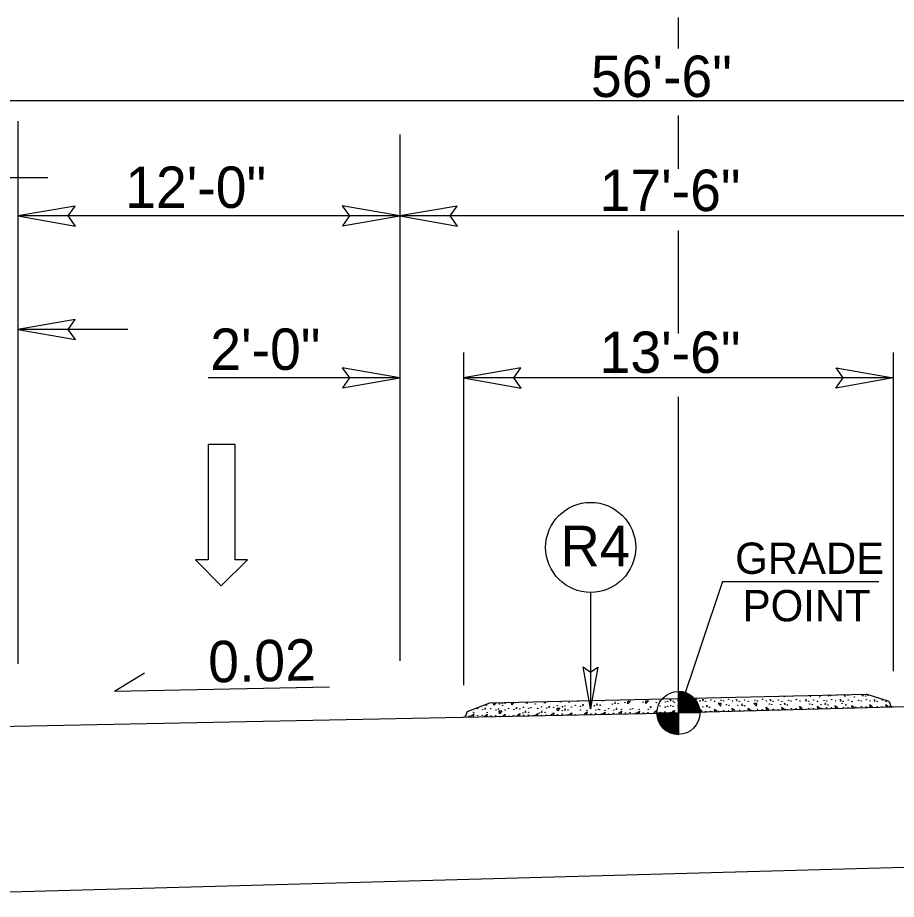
# Model space of a CAD drawing. Extents: x 1904401 to 1905163, y 193929 to 194736.
# Drawn here: x 1904872.82 to 1904900.42, y 194527.89 to 194555.6 of the extents above; entities that cross this region are included whole.
import ezdxf

# ---------------------------------------------------------------- set-up
doc = ezdxf.new("R2010")
doc.units = 0
for name, color, linetype in [('Old_Level_1', 7, 'Continuous'), ('Old_Level_11', 7, 'Continuous'), ('Old_Level_20', 7, 'Continuous'), ('Old_Level_3', 7, 'Continuous'), ('Prop Dimension', 7, 'Continuous'), ('Prop Dimension Text', 7, 'Continuous'), ('Prop Lane Arrow CELL', 7, 'Continuous'), ('Prop Terminator CELL', 7, 'Continuous'), ('Typical Arrow Superelevation CELL', 7, 'Continuous'), ('Typical Curb CELL', 7, 'Continuous'), ('Typical Pavement Slope CELL', 7, 'Continuous'), ('Typical Sidewalk and Rail CELL', 7, 'Continuous'), ('Typical Text Centerline CELL', 7, 'Continuous')]:
    doc.layers.add(name, color=color, linetype=linetype)

msp = doc.modelspace()

# ---------------------------------------------------------------- linework, layer by layer
at = {"layer": 'Old_Level_1'}
for p, q in [((1904893.576, 194533.751), (1904893.576, 194534.426)), ((1904892.901, 194533.751), (1904893.576, 194533.751)), ((1904893.575, 194533.076), (1904893.576, 194533.751)), ((1904893.576, 194533.751), (1904893.575, 194533.076)), ((1904894.251, 194533.751), (1904893.576, 194533.751))]:
    msp.add_line(p, q, dxfattribs=at)
for points in [[(1904893.582, 194534.426), (1904893.582, 194534.426), (1904893.582, 194533.751)], [(1904893.596, 194534.426), (1904893.596, 194533.751)], [(1904893.609, 194534.424), (1904893.609, 194533.751)], [(1904893.623, 194534.424), (1904893.623, 194533.751)], [(1904893.636, 194534.423), (1904893.636, 194533.751)], [(1904893.65, 194534.421), (1904893.65, 194533.751)], [(1904893.663, 194534.42), (1904893.663, 194533.751)], [(1904893.677, 194534.418), (1904893.677, 194533.751)], [(1904893.69, 194534.417), (1904893.69, 194533.751)], [(1904893.704, 194534.414), (1904893.704, 194533.751)], [(1904893.717, 194534.411), (1904893.717, 194533.751)], [(1904893.731, 194534.408), (1904893.731, 194533.751)], [(1904893.744, 194534.405), (1904893.744, 194533.751)], [(1904893.758, 194534.4), (1904893.758, 194533.751)], [(1904893.771, 194534.397), (1904893.771, 194533.751)], [(1904893.785, 194534.393), (1904893.785, 194533.751)], [(1904893.798, 194534.388), (1904893.798, 194533.751)], [(1904893.812, 194534.384), (1904893.812, 194533.751)], [(1904893.825, 194534.378), (1904893.825, 194533.751)], [(1904893.839, 194534.372), (1904893.839, 194533.751)], [(1904893.852, 194534.366), (1904893.852, 194533.751)], [(1904893.866, 194534.36), (1904893.866, 194533.751)], [(1904893.879, 194534.354), (1904893.879, 194533.751)], [(1904893.893, 194534.346), (1904893.893, 194533.751)], [(1904893.906, 194534.339), (1904893.906, 194533.751)], [(1904893.92, 194534.331), (1904893.92, 194533.751)], [(1904893.933, 194534.324), (1904893.933, 194533.751)], [(1904893.947, 194534.315), (1904893.947, 194533.751)], [(1904893.96, 194534.306), (1904893.96, 194533.751)], [(1904893.974, 194534.295), (1904893.974, 194533.751)], [(1904893.987, 194534.286), (1904893.987, 194533.751)], [(1904894.001, 194534.276), (1904894.001, 194533.751)], [(1904894.014, 194534.264), (1904894.014, 194533.751)], [(1904894.028, 194534.252), (1904894.028, 194533.751)], [(1904894.041, 194534.24), (1904894.041, 194533.751)], [(1904894.055, 194534.226), (1904894.055, 194533.751)], [(1904894.068, 194534.213), (1904894.068, 194533.751)], [(1904894.082, 194534.198), (1904894.082, 194533.751)], [(1904894.095, 194534.181), (1904894.095, 194533.751)], [(1904894.109, 194534.165), (1904894.109, 194533.751)], [(1904894.122, 194534.147), (1904894.122, 194533.751)], [(1904894.136, 194534.127), (1904894.136, 194533.751)], [(1904894.149, 194534.106), (1904894.149, 194533.751)], [(1904894.163, 194534.084), (1904894.163, 194533.751)], [(1904894.176, 194534.06), (1904894.176, 194533.751)], [(1904894.19, 194534.031), (1904894.19, 194533.751)], [(1904894.203, 194534), (1904894.203, 194533.751)], [(1904892.904, 194533.751), (1904892.904, 194533.677)], [(1904892.918, 194533.751), (1904892.918, 194533.598)], [(1904892.931, 194533.751), (1904892.931, 194533.55)], [(1904892.945, 194533.751), (1904892.945, 194533.509)], [(1904892.958, 194533.751), (1904892.958, 194533.478)], [(1904892.972, 194533.751), (1904892.972, 194533.449)], [(1904892.985, 194533.751), (1904892.985, 194533.424)], [(1904892.999, 194533.751), (1904892.999, 194533.4)], [(1904893.012, 194533.751), (1904893.012, 194533.379)], [(1904893.026, 194533.751), (1904893.026, 194533.359)], [(1904893.039, 194533.751), (1904893.039, 194533.341)], [(1904893.053, 194533.751), (1904893.053, 194533.325)], [(1904893.066, 194533.751), (1904893.066, 194533.308)], [(1904893.08, 194533.751), (1904893.08, 194533.293)], [(1904893.093, 194533.751), (1904893.093, 194533.278)], [(1904893.107, 194533.751), (1904893.107, 194533.265)], [(1904893.12, 194533.751), (1904893.12, 194533.253)], [(1904893.134, 194533.751), (1904893.134, 194533.241)], [(1904893.147, 194533.751), (1904893.147, 194533.229)], [(1904893.161, 194533.751), (1904893.161, 194533.218)], [(1904893.174, 194533.751), (1904893.174, 194533.208)], [(1904893.188, 194533.751), (1904893.188, 194533.199)], [(1904893.201, 194533.751), (1904893.201, 194533.19)], [(1904893.215, 194533.751), (1904893.215, 194533.181)], [(1904893.228, 194533.751), (1904893.228, 194533.172)], [(1904893.242, 194533.751), (1904893.242, 194533.164)], [(1904893.255, 194533.751), (1904893.255, 194533.157)], [(1904893.269, 194533.751), (1904893.269, 194533.149)], [(1904893.282, 194533.751), (1904893.282, 194533.143)], [(1904893.296, 194533.751), (1904893.296, 194533.137)], [(1904893.309, 194533.751), (1904893.309, 194533.131)], [(1904893.323, 194533.751), (1904893.323, 194533.125)], [(1904893.336, 194533.751), (1904893.336, 194533.119)], [(1904893.35, 194533.751), (1904893.35, 194533.115)], [(1904893.363, 194533.751), (1904893.363, 194533.11)], [(1904893.377, 194533.751), (1904893.377, 194533.106)], [(1904893.39, 194533.751), (1904893.39, 194533.103)], [(1904893.404, 194533.751), (1904893.404, 194533.098)], [(1904893.417, 194533.751), (1904893.417, 194533.095)], [(1904893.431, 194533.751), (1904893.431, 194533.092)], [(1904893.444, 194533.751), (1904893.444, 194533.089)], [(1904893.458, 194533.751), (1904893.458, 194533.086)], [(1904893.471, 194533.751), (1904893.471, 194533.085)], [(1904893.485, 194533.751), (1904893.485, 194533.082)], [(1904893.498, 194533.751), (1904893.498, 194533.08)], [(1904893.512, 194533.751), (1904893.512, 194533.079)], [(1904893.525, 194533.751), (1904893.525, 194533.077)], [(1904893.539, 194533.751), (1904893.539, 194533.077)], [(1904893.552, 194533.751), (1904893.552, 194533.076)], [(1904893.566, 194533.751), (1904893.566, 194533.076), (1904893.566, 194533.076)], [(1904894.217, 194533.962), (1904894.217, 194533.751)], [(1904894.23, 194533.916), (1904894.23, 194533.751)], [(1904894.244, 194533.847), (1904894.244, 194533.751)]]:
    msp.add_lwpolyline(points, dxfattribs=at)
msp.add_circle((1904893.576, 194533.751), 0.675, dxfattribs=at)
for start, end in [(359.9905, 89.9905), (179.9905, 269.9905)]:
    msp.add_arc((1904893.576, 194533.751), 0.675, start, end, dxfattribs=at)
at = {"layer": 'Old_Level_11'}
msp.add_line((1904890.819, 194537.539), (1904890.819, 194533.885), dxfattribs=at)
msp.add_lwpolyline([(1904891.044, 194535.194), (1904890.819, 194533.885), (1904890.586, 194535.201), (1904890.819, 194535.034)], close=True, dxfattribs=at)
msp.add_circle((1904890.819, 194538.953), 1.414, dxfattribs=at)
at = {"layer": 'Old_Level_3'}
for q in [(1904893.576, 194533.751), (1904899.869, 194537.884)]:
    msp.add_line((1904894.964, 194537.884), q, dxfattribs=at)
at = {"layer": 'Prop Dimension'}
for p, q in [((1904921.506, 194552.985), (1904865.647, 194552.985)), ((1904872.826, 194552.347), (1904872.826, 194535.297)), ((1904884.826, 194551.924), (1904884.826, 194535.385)), ((1904870.826, 194550.58), (1904873.766, 194550.58)), ((1904872.826, 194550.01), (1904872.826, 194535.385)), ((1904884.826, 194549.369), (1904872.826, 194549.369)), ((1904893.267, 194549.369), (1904884.826, 194549.369)), ((1904902.326, 194549.369), (1904893.267, 194549.369)), ((1904876.281, 194545.804), (1904872.826, 194545.804)), ((1904886.826, 194545.074), (1904886.826, 194534.62)), ((1904900.326, 194545.074), (1904900.326, 194535.066)), ((1904884.826, 194544.281), (1904878.801, 194544.281)), ((1904900.326, 194544.281), (1904886.826, 194544.281))]:
    msp.add_line(p, q, dxfattribs=at)
at = {"layer": 'Prop Lane Arrow CELL'}
for p, q in [((1904879.655, 194542.192), (1904878.799, 194542.192)), ((1904878.799, 194542.192), (1904878.799, 194538.561)), ((1904879.655, 194538.561), (1904879.655, 194542.192)), ((1904878.799, 194538.561), (1904878.41, 194538.561)), ((1904878.41, 194538.561), (1904879.214, 194537.744)), ((1904879.214, 194537.744), (1904880.044, 194538.561)), ((1904880.044, 194538.561), (1904879.655, 194538.561))]:
    msp.add_line(p, q, dxfattribs=at)
at = {"layer": 'Prop Terminator CELL'}
for points in [[(1904874.626, 194549.679), (1904872.826, 194549.369), (1904874.636, 194549.049), (1904874.406, 194549.369)], [(1904883.026, 194549.059), (1904884.826, 194549.369), (1904883.016, 194549.689), (1904883.246, 194549.369)], [(1904886.626, 194549.679), (1904884.826, 194549.369), (1904886.636, 194549.049), (1904886.406, 194549.369)], [(1904874.626, 194546.114), (1904872.826, 194545.804), (1904874.636, 194545.484), (1904874.406, 194545.804)], [(1904883.026, 194543.971), (1904884.826, 194544.281), (1904883.016, 194544.601), (1904883.246, 194544.281)], [(1904888.626, 194544.591), (1904886.826, 194544.281), (1904888.636, 194543.961), (1904888.406, 194544.281)], [(1904898.526, 194544.591), (1904900.326, 194544.281), (1904898.516, 194543.961), (1904898.746, 194544.281)]]:
    msp.add_lwpolyline(points, close=True, dxfattribs=at)
at = {"layer": 'Typical Arrow Superelevation CELL'}
for q in [(1904876.803, 194535.006), (1904882.612, 194534.573)]:
    msp.add_line((1904875.863, 194534.438), q, dxfattribs=at)
at = {"layer": 'Typical Curb CELL'}
for p, q in [((1904897.172, 194534.289), (1904897.179, 194534.283)), ((1904897.179, 194534.283), (1904897.179, 194534.289)), ((1904897.696, 194534.302), (1904897.729, 194534.268)), ((1904897.729, 194534.268), (1904897.731, 194534.302)), ((1904898.261, 194534.315), (1904898.294, 194534.281)), ((1904898.294, 194534.281), (1904898.295, 194534.316)), ((1904898.756, 194534.326), (1904898.815, 194534.266)), ((1904898.815, 194534.266), (1904898.817, 194534.328)), ((1904899.321, 194534.339), (1904899.38, 194534.279)), ((1904899.38, 194534.279), (1904899.382, 194534.341)), ((1904900.163, 194534.119), (1904899.476, 194534.343)), ((1904886.976, 194533.81), (1904887.652, 194534.067)), ((1904887.525, 194533.986), (1904887.522, 194534.018)), ((1904887.569, 194534.035), (1904887.525, 194533.986)), ((1904887.775, 194533.999), (1904887.769, 194534.07)), ((1904887.84, 194534.071), (1904887.775, 194533.999)), ((1904888.339, 194534.01), (1904888.334, 194534.083)), ((1904888.406, 194534.085), (1904888.339, 194534.01)), ((1904888.799, 194534.046), (1904888.796, 194534.094)), ((1904888.844, 194534.095), (1904888.799, 194534.046)), ((1904889.364, 194534.058), (1904889.36, 194534.107)), ((1904889.41, 194534.108), (1904889.364, 194534.058)), ((1904889.864, 194534.094), (1904889.862, 194534.119)), ((1904889.886, 194534.119), (1904889.864, 194534.094)), ((1904890.428, 194534.106), (1904890.426, 194534.132)), ((1904890.452, 194534.132), (1904890.428, 194534.106)), ((1904891.984, 194534.12), (1904892.07, 194534.122)), ((1904891.991, 194534.034), (1904891.984, 194534.12)), ((1904892.07, 194534.122), (1904891.991, 194534.034)), ((1904892.549, 194534.132), (1904892.635, 194534.134)), ((1904892.556, 194534.046), (1904892.549, 194534.132)), ((1904892.635, 194534.134), (1904892.556, 194534.046)), ((1904893.794, 194534.045), (1904893.708, 194534.043)), ((1904893.708, 194534.043), (1904893.791, 194533.959)), ((1904893.791, 194533.959), (1904893.794, 194534.045)), ((1904894.914, 194534.045), (1904894.828, 194534.043)), ((1904894.828, 194534.043), (1904894.911, 194533.959)), ((1904894.911, 194533.959), (1904894.914, 194534.045)), ((1904896.035, 194534.045), (1904895.949, 194534.043)), ((1904895.949, 194534.043), (1904896.032, 194533.959)), ((1904896.032, 194533.959), (1904896.035, 194534.045)), ((1904899.578, 194534.007), (1904899.61, 194533.913)), ((1904899.663, 194533.953), (1904899.578, 194534.007)), ((1904900.078, 194534.007), (1904900.105, 194533.927)), ((1904900.163, 194533.953), (1904900.078, 194534.007)), ((1904900.228, 194534.026), (1904900.228, 194534.031)), ((1904887.944, 194533.813), (1904888.03, 194533.814)), ((1904887.951, 194533.727), (1904887.944, 194533.813)), ((1904888.03, 194533.814), (1904887.951, 194533.727)), ((1904888.515, 194533.675), (1904888.598, 194533.733)), ((1904888.598, 194533.733), (1904888.571, 194533.637)), ((1904889.08, 194533.674), (1904889.163, 194533.732)), ((1904889.163, 194533.732), (1904889.14, 194533.65)), ((1904889.58, 194533.699), (1904889.663, 194533.757)), ((1904889.663, 194533.757), (1904889.636, 194533.662)), ((1904889.769, 194533.9), (1904889.855, 194533.902)), ((1904889.776, 194533.814), (1904889.769, 194533.9)), ((1904889.855, 194533.902), (1904889.776, 194533.814)), ((1904890.145, 194533.698), (1904890.228, 194533.756)), ((1904890.228, 194533.756), (1904890.205, 194533.675)), ((1904890.629, 194533.723), (1904890.711, 194533.781)), ((1904890.646, 194533.685), (1904890.629, 194533.723)), ((1904890.711, 194533.781), (1904890.684, 194533.686)), ((1904891.194, 194533.722), (1904891.276, 194533.78)), ((1904891.205, 194533.697), (1904891.194, 194533.722)), ((1904891.276, 194533.78), (1904891.253, 194533.699)), ((1904891.709, 194533.747), (1904891.792, 194533.806)), ((1904891.726, 194533.709), (1904891.709, 194533.747)), ((1904891.792, 194533.806), (1904891.765, 194533.71)), ((1904892.274, 194533.746), (1904892.357, 194533.804)), ((1904892.285, 194533.722), (1904892.274, 194533.746)), ((1904892.357, 194533.804), (1904892.334, 194533.723)), ((1904892.81, 194533.772), (1904892.892, 194533.831)), ((1904892.827, 194533.734), (1904892.81, 194533.772)), ((1904892.892, 194533.831), (1904892.865, 194533.735)), ((1904893.375, 194533.771), (1904893.457, 194533.83)), ((1904893.386, 194533.747), (1904893.375, 194533.771)), ((1904893.457, 194533.83), (1904893.434, 194533.748)), ((1904893.672, 194533.834), (1904893.699, 194533.754)), ((1904893.757, 194533.78), (1904893.672, 194533.834)), ((1904893.748, 194533.755), (1904893.757, 194533.78)), ((1904894.236, 194533.863), (1904894.268, 194533.769)), ((1904894.321, 194533.809), (1904894.236, 194533.863)), ((1904894.306, 194533.77), (1904894.321, 194533.809)), ((1904894.694, 194533.861), (1904894.721, 194533.781)), ((1904894.779, 194533.807), (1904894.694, 194533.861)), ((1904894.769, 194533.783), (1904894.779, 194533.807)), ((1904895.258, 194533.891), (1904895.289, 194533.797)), ((1904895.343, 194533.837), (1904895.258, 194533.891)), ((1904895.328, 194533.798), (1904895.343, 194533.837)), ((1904895.754, 194533.89), (1904895.78, 194533.81)), ((1904895.839, 194533.836), (1904895.754, 194533.89)), ((1904895.829, 194533.811), (1904895.839, 194533.836)), ((1904896.318, 194533.919), (1904896.349, 194533.825)), ((1904896.403, 194533.865), (1904896.318, 194533.919)), ((1904896.388, 194533.826), (1904896.403, 194533.865)), ((1904896.813, 194533.919), (1904896.84, 194533.838)), ((1904896.899, 194533.865), (1904896.813, 194533.919)), ((1904896.889, 194533.84), (1904896.899, 194533.865)), ((1904897.378, 194533.948), (1904897.409, 194533.854)), ((1904897.463, 194533.894), (1904897.378, 194533.948)), ((1904897.448, 194533.855), (1904897.463, 194533.894)), ((1904897.929, 194533.949), (1904897.955, 194533.869)), ((1904898.014, 194533.895), (1904897.929, 194533.949)), ((1904898.004, 194533.87), (1904898.014, 194533.895)), ((1904898.493, 194533.978), (1904898.524, 194533.884)), ((1904898.578, 194533.924), (1904898.493, 194533.978)), ((1904898.563, 194533.885), (1904898.578, 194533.924)), ((1904899.014, 194533.978), (1904899.041, 194533.898)), ((1904899.099, 194533.924), (1904899.014, 194533.978)), ((1904899.089, 194533.899), (1904899.099, 194533.924)), ((1904899.648, 194533.914), (1904899.663, 194533.953)), ((1904900.153, 194533.928), (1904900.163, 194533.953)), ((1904886.916, 194533.714), (1904886.916, 194533.719)), ((1904887.071, 194533.658), (1904887.152, 194533.718)), ((1904887.083, 194533.634), (1904887.071, 194533.658)), ((1904887.152, 194533.718), (1904887.131, 194533.636)), ((1904887.49, 194533.651), (1904887.572, 194533.71)), ((1904887.507, 194533.613), (1904887.49, 194533.651)), ((1904887.572, 194533.71), (1904887.545, 194533.614)), ((1904888.055, 194533.65), (1904888.137, 194533.708)), ((1904888.066, 194533.626), (1904888.055, 194533.65)), ((1904888.137, 194533.708), (1904888.114, 194533.627)), ((1904888.532, 194533.637), (1904888.515, 194533.675)), ((1904889.091, 194533.649), (1904889.08, 194533.674)), ((1904889.597, 194533.661), (1904889.58, 194533.699)), ((1904890.156, 194533.674), (1904890.145, 194533.698))]:
    msp.add_line(p, q, dxfattribs=at)
for centre in [(1904898.353, 194534.296), (1904898.533, 194534.316), (1904898.903, 194534.31), (1904899.454, 194534.282), (1904899.531, 194534.304), (1904887.953, 194534.03), (1904888.03, 194534.052), (1904888.133, 194534.05), (1904889.08, 194534.034), (1904890.144, 194534.082), (1904890.336, 194533.992), (1904890.581, 194534.01), (1904891.015, 194533.997), (1904891.02, 194534.031), (1904891.118, 194533.995), (1904891.192, 194534.131), (1904891.507, 194534.027), (1904891.584, 194534.049), (1904891.589, 194534.083), (1904891.687, 194534.047), (1904891.898, 194534.077), (1904892.463, 194534.089), (1904892.882, 194534.076), (1904892.998, 194534.128), (1904893.161, 194534.091), (1904893.239, 194534.113), (1904893.323, 194534.172), (1904893.329, 194534.139), (1904893.407, 194534.12), (1904893.446, 194534.088), (1904893.563, 194534.14), (1904893.568, 194534.002), (1904893.569, 194534.164), (1904893.687, 194534.117), (1904893.726, 194534.103), (1904893.803, 194534.125), (1904893.808, 194534.159), (1904893.894, 194534.152), (1904893.972, 194534.133), (1904894.134, 194534.177), (1904894.252, 194534.13), (1904894.345, 194534.171), (1904894.351, 194534.137), (1904894.429, 194534.118), (1904894.591, 194534.163), (1904894.71, 194534.116), (1904894.916, 194534.15), (1904894.994, 194534.131), (1904895.083, 194534.008), (1904895.156, 194534.176), (1904895.274, 194534.129), (1904895.405, 194534.169), (1904895.411, 194534.135), (1904895.49, 194534.117), (1904895.572, 194534.027), (1904895.579, 194533.994), (1904895.651, 194534.161), (1904895.77, 194534.114), (1904895.976, 194534.148), (1904896.055, 194534.13), (1904896.216, 194534.174), (1904896.335, 194534.127), (1904896.427, 194534.035), (1904896.465, 194534.167), (1904896.472, 194534.134), (1904896.505, 194534.016), (1904896.55, 194534.115), (1904896.712, 194534.159), (1904896.785, 194534.013), (1904896.83, 194534.112), (1904896.899, 194534.259), (1904896.916, 194534.053), (1904896.922, 194534.02), (1904897.001, 194534.001), (1904897.036, 194534.147), (1904897.115, 194534.128), (1904897.276, 194534.172), (1904897.395, 194534.126), (1904897.581, 194534.165), (1904897.587, 194534.132), (1904897.665, 194534.113), (1904897.697, 194534.035), (1904897.775, 194534.016), (1904897.827, 194534.158), (1904897.945, 194534.111), (1904898.015, 194534.257), (1904898.055, 194534.013), (1904898.152, 194534.145), (1904898.186, 194534.053), (1904898.192, 194534.02), (1904898.23, 194534.126), (1904898.27, 194534.001), (1904898.392, 194534.171), (1904898.51, 194534.124), (1904898.666, 194534.164), (1904898.673, 194534.13), (1904898.716, 194534.052), (1904898.751, 194534.111), (1904898.834, 194534.005), (1904898.913, 194534.156), (1904899.031, 194534.109), (1904899.1, 194534.255), (1904899.238, 194534.143), (1904899.316, 194534.125), (1904899.478, 194534.169), (1904899.596, 194534.122), (1904899.731, 194534.162), (1904899.737, 194534.129), (1904899.815, 194534.11), (1904899.977, 194534.154), (1904900.095, 194534.107), (1904887.142, 194533.772), (1904887.26, 194533.884), (1904887.424, 194533.85), (1904887.501, 194533.874), (1904887.505, 194533.908), (1904887.563, 194533.764), (1904887.682, 194533.884), (1904887.845, 194533.847), (1904887.923, 194533.869), (1904888.055, 194533.987), (1904888.131, 194533.844), (1904888.247, 194533.896), (1904888.41, 194533.859), (1904888.488, 194533.881), (1904888.492, 194533.915), (1904888.59, 194533.879), (1904888.692, 194533.751), (1904888.707, 194533.931), (1904888.77, 194533.773), (1904888.775, 194533.807), (1904888.87, 194533.894), (1904888.873, 194533.771), (1904888.948, 194533.916), (1904889.155, 194533.891), (1904889.205, 194533.751), (1904889.272, 194533.943), (1904889.282, 194533.773), (1904889.287, 194533.807), (1904889.385, 194533.771), (1904889.435, 194533.906), (1904889.512, 194533.928), (1904889.517, 194533.962), (1904889.655, 194533.928), (1904889.771, 194533.98), (1904889.931, 194533.821), (1904889.934, 194533.943), (1904890.009, 194533.844), (1904890.012, 194533.965), (1904890.013, 194533.877), (1904890.111, 194533.841), (1904890.219, 194533.94), (1904890.492, 194533.846), (1904890.499, 194533.954), (1904890.577, 194533.977), (1904890.702, 194533.835), (1904890.819, 194533.885), (1904890.823, 194533.722), (1904890.938, 194533.975), (1904890.972, 194533.735), (1904890.982, 194533.844), (1904891.059, 194533.864), (1904891.103, 194533.853), (1904891.154, 194533.719), (1904891.267, 194533.834), (1904891.384, 194533.884), (1904891.388, 194533.721), (1904891.537, 194533.734), (1904891.547, 194533.843), (1904891.624, 194533.863), (1904891.63, 194533.897), (1904891.782, 194533.86), (1904891.904, 194533.747), (1904892.053, 194533.76), (1904892.062, 194533.868), (1904892.14, 194533.889), (1904892.18, 194533.728), (1904892.234, 194533.744), (1904892.347, 194533.859), (1904892.469, 194533.746), (1904892.618, 194533.759), (1904892.627, 194533.867), (1904892.704, 194533.917), (1904892.708, 194533.95), (1904892.998, 194533.97), (1904893.004, 194533.772), (1904893.154, 194533.785), (1904893.161, 194533.933), (1904893.239, 194533.955), (1904893.28, 194533.753), (1904893.329, 194533.981), (1904893.335, 194533.769), (1904893.407, 194533.962), (1904893.418, 194533.809), (1904893.571, 194533.977), (1904893.714, 194533.766), (1904893.797, 194533.779), (1904893.853, 194533.766), (1904893.978, 194533.804), (1904893.98, 194533.964), (1904894.058, 194533.946), (1904894.127, 194533.799), (1904894.339, 194533.943), (1904894.435, 194533.803), (1904894.469, 194533.983), (1904894.476, 194533.95), (1904894.554, 194533.931), (1904894.585, 194533.797), (1904894.819, 194533.807), (1904894.874, 194533.794), (1904894.999, 194533.832), (1904895.149, 194533.826), (1904895.162, 194533.99), (1904895.442, 194533.987), (1904895.495, 194533.831), (1904895.644, 194533.826), (1904895.657, 194533.975), (1904895.879, 194533.836), (1904895.934, 194533.823), (1904896.059, 194533.861), (1904896.209, 194533.855), (1904896.555, 194533.86), (1904896.704, 194533.854), (1904896.938, 194533.864), (1904896.994, 194533.851), (1904897.119, 194533.889), (1904897.269, 194533.884), (1904897.67, 194533.89), (1904897.819, 194533.884), (1904898.053, 194533.895), (1904898.109, 194533.881), (1904898.234, 194533.919), (1904898.384, 194533.914), (1904898.755, 194533.92), (1904898.905, 194533.914), (1904899.139, 194533.924), (1904899.194, 194533.911), (1904899.319, 194533.949), (1904899.469, 194533.943), (1904899.819, 194533.948), (1904899.969, 194533.943), (1904900.203, 194533.953), (1904886.977, 194533.638), (1904887.032, 194533.655), (1904887.266, 194533.661), (1904887.415, 194533.677), (1904887.684, 194533.651), (1904887.834, 194533.664), (1904887.96, 194533.632), (1904888.015, 194533.648), (1904888.249, 194533.65), (1904888.398, 194533.663), (1904888.71, 194533.674), (1904888.859, 194533.687), (1904888.986, 194533.655), (1904889.041, 194533.671), (1904889.275, 194533.673), (1904889.424, 194533.686), (1904889.775, 194533.698), (1904889.924, 194533.712), (1904890.051, 194533.68), (1904890.106, 194533.696), (1904890.34, 194533.697)]:
    msp.add_circle(centre, 0.00635, dxfattribs=at)
for centre, radius, start, end in [((1904888.454, 194534.083), 0.00635, 151.6567, 31.0191), ((1904900.134, 194534.03), 0.0937, 0.4054, 71.9704), ((1904900.322, 194534.026), 0.0937, 180.4054, 270.4054), ((1904887.01, 194533.723), 0.0937, 110.791, 182.3561), ((1904886.823, 194533.71), 0.0937, 272.3561, 2.3561)]:
    msp.add_arc(centre, radius, start, end, dxfattribs=at)
at = {"layer": 'Typical Pavement Slope CELL'}
for p, q in [((1904887.652, 194534.067), (1904899.476, 194534.343)), ((1904916.166, 194534.368), (1904894.087, 194533.761)), ((1904870.987, 194533.299), (1904894.087, 194533.761))]:
    msp.add_line(p, q, dxfattribs=at)
at = {"layer": 'Typical Sidewalk and Rail CELL'}
msp.add_line((1904922.999, 194529.508), (1904864.154, 194527.892), dxfattribs=at)
at = {"layer": 'Typical Text Centerline CELL'}
for p, q in [((1904893.576, 194554.627), (1904893.576, 194555.602)), ((1904893.576, 194550.854), (1904893.576, 194552.527)), ((1904893.576, 194545.678), (1904893.576, 194548.907)), ((1904893.576, 194533.751), (1904893.576, 194543.69))]:
    msp.add_line(p, q, dxfattribs=at)

# ---------------------------------------------------------------- texts
at = {"layer": 'Old_Level_11'}
for s, p in [('GRADE', (1904895.358, 194538.121)), ('POINT', (1904895.595, 194536.63))]:
    msp.add_text(s, height=0.984, dxfattribs=at).set_placement(p)
at = {"layer": 'Old_Level_20'}
msp.add_text('R4', height=1.2792, dxfattribs=at).set_placement((1904889.87, 194538.356))
at = {"layer": 'Prop Dimension'}
msp.add_text('2\'-0"', height=1.3, dxfattribs=at).set_placement((1904878.869, 194544.532))
at = {"layer": 'Prop Dimension Text'}
for s, p in [('56\'-6"', (1904890.827, 194553.107)), ('12\'-0"', (1904876.198, 194549.623)), ('17\'-6"', (1904891.099, 194549.524)), ('13\'-6"', (1904891.099, 194544.436))]:
    msp.add_text(s, height=1.3, dxfattribs=at).set_placement(p)
msp.add_text('0.02', height=1.3, rotation=1.1462, dxfattribs=at).set_placement((1904878.817, 194534.708))

doc.saveas('drawing.dxf')
